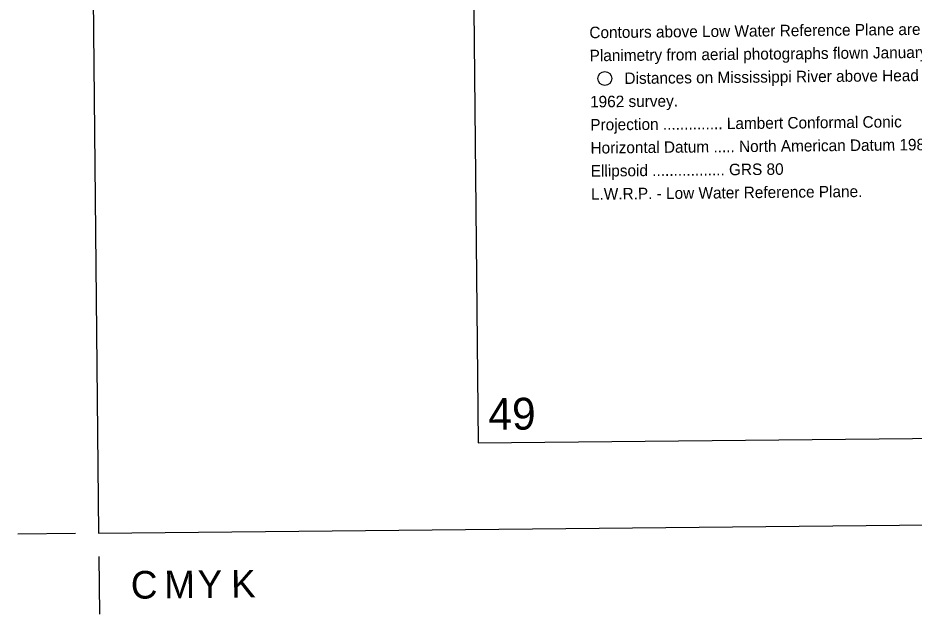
# Model space of a CAD drawing. Extents: x 3625074 to 3663148, y 511451 to 537151.
# Drawn here: x 3625317 to 3631795, y 511451 to 515757 of the extents above; entities that cross this region are included whole.
import ezdxf

# ---------------------------------------------------------------- set-up
doc = ezdxf.new("R2010")
doc.units = 0
for name, color, linetype in [('G-ANNO-NPLT', 7, 'Continuous'), ('V-ANNO-DIMS', 7, 'Continuous'), ('V-ANNO-NOTE', 7, 'Continuous'), ('V-ANNO-SYMB', 7, 'Continuous'), ('V-ANNO-TEXT', 7, 'Continuous')]:
    doc.layers.add(name, color=color, linetype=linetype)

msp = doc.modelspace()

# ---------------------------------------------------------------- linework, layer by layer
at = {"layer": 'G-ANNO-NPLT'}
msp.add_lwpolyline([(3625900.3, 512034), (3662565.2, 512401.9), (3662322.6, 536567.4), (3625657.8, 536199.4)], close=True, dxfattribs=at)
at = {"layer": 'V-ANNO-DIMS'}
for p, q in [((3625733.7, 512032.3), (3625317, 512028.1)), ((3625902, 511867.3), (3625906.2, 511450.6))]:
    msp.add_line(p, q, dxfattribs=at)
at = {"layer": 'V-ANNO-NOTE'}
msp.add_circle((3629559.3, 515320), 50, dxfattribs=at)
at = {"layer": 'V-ANNO-SYMB'}
msp.add_lwpolyline([(3628644.1, 512686.6), (3661725.6, 513018.6), (3661495.6, 535934), (3628414.1, 535602), (3628644.1, 512686.6)], dxfattribs=at)

# ---------------------------------------------------------------- texts
at = {"layer": 'V-ANNO-DIMS'}
for s, p in [('C', (3626134, 511561.6)), ('M', (3626375.7, 511564.1)), ('Y', (3626617.4, 511566.5)), ('K', (3626859, 511568.9))]:
    msp.add_text(s, height=199.3, rotation=0.57502, dxfattribs=at).set_placement(p)
at = {"layer": 'V-ANNO-NOTE'}
for s, rotation, p in [('Contours above Low Water Reference Plane are expressed in feet at 5 ft. intervals.', 0.57502, (3629448.1, 515610.8)), ('Planimetry from aerial photographs flown January 2002.', 0.57502, (3629449.8, 515444.1)), ('Distances on Mississippi River above Head of Passes are shown at 1 mile intervals,', 0.57502, (3629701.6, 515279.9)), ('1962 survey.', 0.57502, (3629453.1, 515110.7)), ('Projection .............. Lambert Conformal Conic', 0.57499, (3629454.8, 514944)), ('Horizontal Datum ..... North American Datum 1983 (NAD 83)', 0.57499, (3629456.4, 514777.3)), ('Ellipsoid ................. GRS 80', 0.57499, (3629458.1, 514610.6)), ('L.W.R.P. - Low Water Reference Plane.', 0.57499, (3629459.8, 514443.9))]:
    msp.add_text(s, height=83, rotation=rotation, dxfattribs=at).set_placement(p)
at = {"layer": 'V-ANNO-TEXT'}
msp.add_text('49', height=230, rotation=0.57502, dxfattribs=at).set_placement((3628718.5, 512780.6))

doc.saveas('drawing.dxf')
